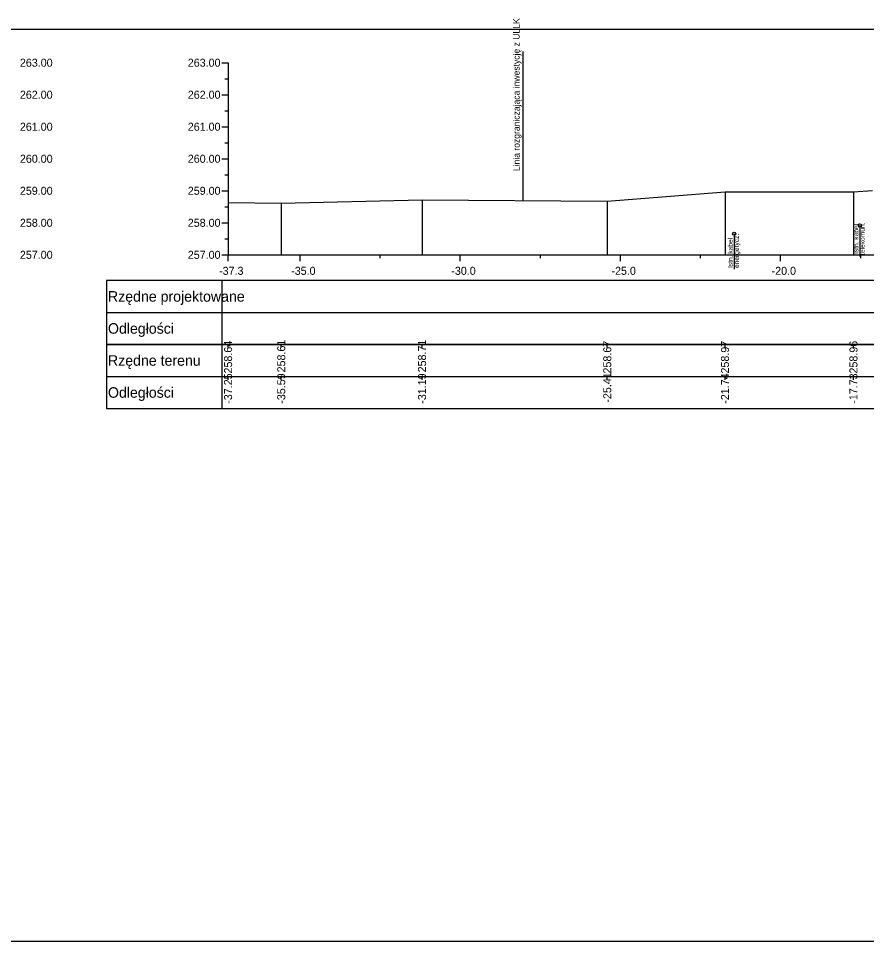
# Model space of a CAD drawing. Extents: x 6516023 to 6560129, y 5513077 to 5529206.
# Drawn here: x 6516993.92 to 6517020.4, y 5514518.16 to 5514546.99 of the extents above; entities that cross this region are included whole.
import ezdxf

# ---------------------------------------------------------------- set-up
doc = ezdxf.new("R2010")
doc.units = 0
for name, color, linetype in [('TOR_PRZEK_P-kable', 7, 'Continuous'), ('TOR_PRZEK_P-tabelka istniejace', 7, 'Continuous'), ('TOR_PRZEK_P-tabelka projektowane', 7, 'Continuous'), ('TOR_PRZEK_P-teren istniejacy', 7, 'Continuous'), ('TOR_PRZEK_P-uklad odniesienia', 7, 'Continuous'), ('TOR_PS_T-granica PKP-projektowana', 7, 'Continuous'), ('TOR_RAMKI-ramka+tabelka 1', 7, 'Continuous')]:
    doc.layers.add(name, color=color, linetype=linetype)

msp = doc.modelspace()

# ---------------------------------------------------------------- linework, layer by layer
at = {"layer": 'TOR_PRZEK_P-kable'}
for p, q in [((6517020.188, 5514540.528), (6517020.188, 5514539.554)), ((6517016.262, 5514540.266), (6517016.262, 5514539.156))]:
    msp.add_line(p, q, dxfattribs=at)
for centre in [(6517020.188, 5514540.528), (6517016.262, 5514540.266)]:
    msp.add_circle(centre, 0.05, dxfattribs=at)
at = {"layer": 'TOR_PRZEK_P-tabelka istniejace'}
for p, q in [((6516996.663, 5514536.806), (6516996.663, 5514534.806)), ((6517000.263, 5514536.806), (6517000.263, 5514534.806)), ((6517000.463, 5514536.706), (6517000.463, 5514536.806)), ((6517002.123, 5514536.706), (6517002.123, 5514536.806)), ((6517006.518, 5514536.706), (6517006.518, 5514536.806)), ((6517012.301, 5514536.706), (6517012.301, 5514536.806)), ((6517015.977, 5514536.706), (6517015.977, 5514536.806)), ((6517019.987, 5514536.706), (6517019.987, 5514536.806)), ((6516996.663, 5514535.806), (6517080.463, 5514535.806)), ((6517000.463, 5514535.706), (6517000.463, 5514535.806)), ((6517002.123, 5514535.706), (6517002.123, 5514535.806)), ((6517006.518, 5514535.706), (6517006.518, 5514535.806)), ((6517012.301, 5514535.706), (6517012.301, 5514535.806)), ((6517015.977, 5514535.706), (6517015.977, 5514535.806)), ((6517019.987, 5514535.706), (6517019.987, 5514535.806))]:
    msp.add_line(p, q, dxfattribs=at)
for points in [[(6517015.977, 5514541.575), (6517015.977, 5514539.806), (6517015.977, 5514539.676), (6517015.977, 5514539.606)], [(6517019.987, 5514541.568), (6517019.987, 5514539.806), (6517019.987, 5514539.676), (6517019.987, 5514539.606)], [(6517000.463, 5514541.243), (6517000.463, 5514539.806), (6517000.463, 5514539.676), (6517000.463, 5514539.606)], [(6517002.123, 5514541.217), (6517002.123, 5514539.806), (6517002.123, 5514539.676), (6517002.123, 5514539.606)], [(6517006.518, 5514541.32), (6517006.518, 5514539.806), (6517006.518, 5514539.676), (6517006.518, 5514539.606)], [(6517012.301, 5514541.28), (6517012.301, 5514539.806), (6517012.301, 5514539.676), (6517012.301, 5514539.606)]]:
    msp.add_lwpolyline(points, dxfattribs=at)
msp.add_lwpolyline([(6516996.663, 5514536.806), (6516996.663, 5514534.806), (6517080.463, 5514534.806), (6517080.463, 5514536.806)], close=True, dxfattribs=at)
at = {"layer": 'TOR_PRZEK_P-tabelka projektowane'}
for p, q in [((6516996.663, 5514538.806), (6516996.663, 5514536.806)), ((6517000.263, 5514538.806), (6517000.263, 5514536.806)), ((6516996.663, 5514537.806), (6517080.463, 5514537.806))]:
    msp.add_line(p, q, dxfattribs=at)
msp.add_lwpolyline([(6516996.663, 5514538.806), (6516996.663, 5514536.806), (6517080.463, 5514536.806), (6517080.463, 5514538.806)], close=True, dxfattribs=at)
at = {"layer": 'TOR_PRZEK_P-teren istniejacy'}
msp.add_lwpolyline([(6517000.463, 5514541.243), (6517002.123, 5514541.217), (6517006.518, 5514541.32), (6517012.301, 5514541.28), (6517015.977, 5514541.575), (6517019.987, 5514541.568), (6517020.58, 5514541.615)], dxfattribs=at)
at = {"layer": 'TOR_PRZEK_P-uklad odniesienia'}
for p, q in [((6517000.263, 5514545.606), (6517000.463, 5514545.606)), ((6517000.463, 5514545.606), (6517000.463, 5514539.606)), ((6517000.363, 5514545.106), (6517000.463, 5514545.106)), ((6517000.263, 5514544.606), (6517000.463, 5514544.606)), ((6517000.363, 5514544.106), (6517000.463, 5514544.106)), ((6517000.263, 5514543.606), (6517000.463, 5514543.606)), ((6517000.363, 5514543.106), (6517000.463, 5514543.106)), ((6517000.263, 5514542.606), (6517000.463, 5514542.606)), ((6517000.363, 5514542.106), (6517000.463, 5514542.106)), ((6517000.263, 5514541.606), (6517000.463, 5514541.606)), ((6517000.363, 5514541.106), (6517000.463, 5514541.106)), ((6517000.263, 5514540.606), (6517000.463, 5514540.606)), ((6517000.363, 5514540.106), (6517000.463, 5514540.106)), ((6517000.263, 5514539.606), (6517000.463, 5514539.606)), ((6517000.463, 5514539.606), (6517080.463, 5514539.606)), ((6517000.463, 5514539.506), (6517000.463, 5514539.606)), ((6517000.463, 5514539.406), (6517000.463, 5514539.606)), ((6517002.713, 5514539.406), (6517002.713, 5514539.606)), ((6517005.213, 5514539.506), (6517005.213, 5514539.606)), ((6517007.713, 5514539.406), (6517007.713, 5514539.606)), ((6517010.213, 5514539.506), (6517010.213, 5514539.606)), ((6517012.713, 5514539.406), (6517012.713, 5514539.606)), ((6517015.213, 5514539.506), (6517015.213, 5514539.606)), ((6517017.713, 5514539.406), (6517017.713, 5514539.606)), ((6517020.213, 5514539.506), (6517020.213, 5514539.606))]:
    msp.add_line(p, q, dxfattribs=at)
at = {"layer": 'TOR_PS_T-granica PKP-projektowana'}
msp.add_line((6517009.678, 5514541.298), (6517009.678, 5514545.956), dxfattribs=at)
at = {"layer": 'TOR_RAMKI-ramka+tabelka 1'}
msp.add_lwpolyline([(6516907.013, 5514546.656), (6517154.513, 5514546.656), (6517154.513, 5514518.156), (6516907.013, 5514518.156)], close=True, dxfattribs=at)

# ---------------------------------------------------------------- texts
at = {"layer": 'TOR_PRZEK_P-kable'}
for s, height, p in [('Istn. kabel', 0.14999, (6517020.143, 5514539.63)), ('telekomun.', 0.15, (6517020.338, 5514539.602)), ('energetycz.', 0.14999, (6517016.411, 5514539.193)), ('Istn. kabel', 0.14999, (6517016.217, 5514539.193))]:
    msp.add_text(s, height=height, rotation=90.0511, dxfattribs=at).set_placement(p)
at = {"layer": 'TOR_PRZEK_P-tabelka istniejace'}
for s, p in [('258.64', (6517000.588, 5514535.899)), ('258.61', (6517002.248, 5514535.933)), ('258.71', (6517006.643, 5514535.933)), ('258.67', (6517012.426, 5514535.898)), ('258.97', (6517016.102, 5514535.898)), ('258.96', (6517020.112, 5514535.898)), ('-37.25', (6517000.588, 5514534.953)), ('-35.59', (6517002.248, 5514534.955)), ('-31.19', (6517006.643, 5514534.955)), ('-25.41', (6517012.426, 5514534.989)), ('-21.74', (6517016.102, 5514534.955)), ('-17.73', (6517020.112, 5514534.954))]:
    msp.add_text(s, height=0.25, rotation=90, dxfattribs=at).set_placement(p)
for s, p in [('Rzędne terenu', (6516996.713, 5514536.141)), ('Odległości', (6516996.713, 5514535.141))]:
    msp.add_text(s, height=0.33, dxfattribs=at).set_placement(p)
at = {"layer": 'TOR_PRZEK_P-tabelka projektowane'}
for s, p in [('Rzędne projektowane', (6516996.713, 5514538.141)), ('Odległości', (6516996.713, 5514537.141))]:
    msp.add_text(s, height=0.33, dxfattribs=at).set_placement(p)
at = {"layer": 'TOR_PRZEK_P-uklad odniesienia'}
for s, height, p in [('263.00', 0.25, (6516993.963, 5514545.481)), ('263.00', 0.25, (6516999.205, 5514545.481)), ('262.00', 0.25, (6516993.963, 5514544.481)), ('262.00', 0.25, (6516999.205, 5514544.481)), ('261.00', 0.25, (6516993.963, 5514543.481)), ('261.00', 0.25, (6516999.205, 5514543.481)), ('260.00', 0.25, (6516993.963, 5514542.481)), ('260.00', 0.25, (6516999.205, 5514542.481)), ('259.00', 0.25, (6516993.963, 5514541.481)), ('259.00', 0.25, (6516999.205, 5514541.481)), ('258.00', 0.25, (6516993.963, 5514540.481)), ('258.00', 0.25, (6516999.205, 5514540.481)), ('257.00', 0.25, (6516993.963, 5514539.481)), ('257.00', 0.25, (6516999.205, 5514539.481)), ('-', 0.0001, (6517000.463, 5514539.606)), ('-37.3', 0.25, (6517000.182, 5514538.981)), ('-35.0', 0.25, (6517002.432, 5514538.981)), ('-30.0', 0.25, (6517007.432, 5514538.981)), ('-25.0', 0.25, (6517012.432, 5514538.981)), ('-20.0', 0.25, (6517017.432, 5514538.981))]:
    msp.add_text(s, height=height, dxfattribs=at).set_placement(p)
at = {"layer": 'TOR_PS_T-granica PKP-projektowana'}
msp.add_text('Linia rozgraniczająca inwestycję z ULLK', height=0.2, rotation=90.0511, dxfattribs=at).set_placement((6517009.567, 5514542.22))

doc.saveas('drawing.dxf')
